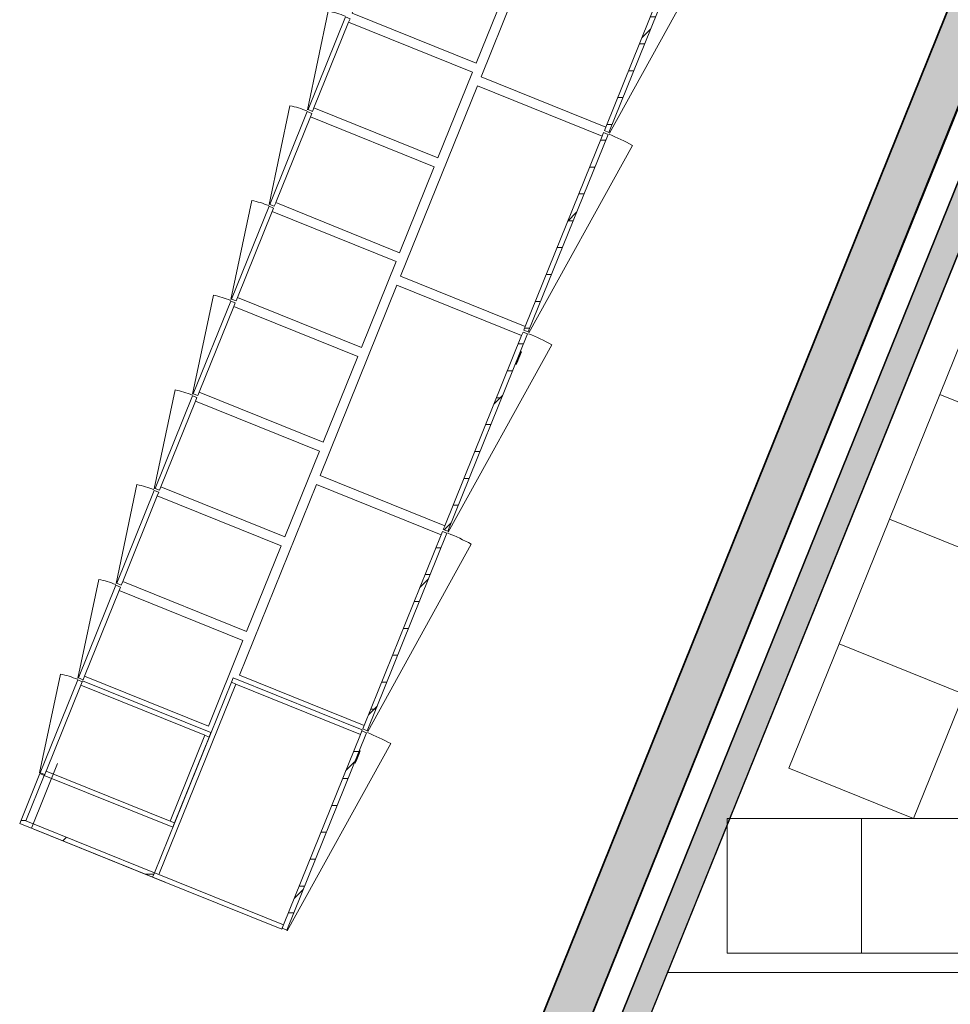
# Model space of a CAD drawing. Header units: millimetres. Extents: x -526411 to -400573, y 47353 to 130199.
# Tile 375 of 543: x -471071 to -467610, y 102905 to 106568. Entities that reach past the tile are written whole.
import ezdxf

# ---------------------------------------------------------------- set-up
doc = ezdxf.new("R2010")
doc.units = ezdxf.units.MM
for name, color, linetype, lineweight in [('01_ALGEMEEN', 7, 'Continuous', 18), ('A-DETL-THIN', 151, 'Continuous', 18), ('A-FLOR', 192, 'Continuous', 18), ('A-GENM', 13, 'Continuous', 18), ('m-pg-03_AI_dwg', 8, 'Continuous', 18), ('Q-CASE', 31, 'Continuous', 18)]:
    doc.layers.add(name, color=color, linetype=linetype, lineweight=lineweight)

# ---------------------------------------------------------------- blocks, each defined once
blk = doc.blocks.new('73_KA_lockers_garderobe_02_bwdl_B  - Type-1426627-3e Verdieping - Percelen telling LI')
at = {"layer": 'Q-CASE'}
h = blk.add_hatch(dxfattribs=at)
h.set_pattern_fill('FP_1', color=256, style=0, pattern_type=2)
h.set_pattern_definition([(291.989, (74261.64, -475051.89), (185.45115, 74.88572), []), (336.989, (74261.6, -475051.9), (625.4526, 1472.6877), [])])
h.paths.add_polyline_path([(-6080, 0), (-6062, 0), (-6062, 515), (-5879.9, 515), (-5879.9, 533), (-6080, 533), (-6080, 44.6)], flags=0)
for p, q in [((-6080, 533), (-6080, 0)), ((-5879.9, 533), (-6080, 533)), ((-6062, 0), (-6062, 515)), ((-6062, 515), (-5880, 515)), ((-5879.9, 515), (-5879.9, 533))]:
    blk.add_line(p, q, dxfattribs=at)
blk = doc.blocks.new('73_KA_lockerkast standaard - lockerkast-3156763-3e Verdieping - Percelen telling LI')
at = {"layer": 'Q-CASE'}
for p, q in [((-190, 140), (-190, 655)), ((-190, 655), (-186, 655)), ((186, 655), (190, 655)), ((190, 655), (190, 140)), ((-172, 140), (-172, 158)), ((-172, 158), (-172, 140)), ((172, 158), (172, 140)), ((172, 140), (172, 158)), ((-172, 140), (-190, 140)), ((172, 140), (-172, 140)), ((190, 140), (172, 140))]:
    blk.add_line(p, q, dxfattribs=at)
blk = doc.blocks.new('73_KA_ deur _slot beneden - lockerdeur met postvak onder-2055580-3e Verdieping - Percelen telling LI')
at = {"layer": 'Q-CASE'}
for p, q in [((-188, 299), (182.2, 364.8)), ((-186, 297), (186, 297)), ((-186, 297), (-186, 279)), ((186, 297), (186, 279)), ((-172, 279), (-186, 279)), ((186, 279), (172, 279))]:
    blk.add_line(p, q, dxfattribs=at)
blk.add_arc((-188, 299), 376, 360, 10.0769, dxfattribs=at)
blk = doc.blocks.new('73_KA_plank - Type-2159405-3e Verdieping - Percelen telling LI')
at = {"layer": 'Q-CASE'}
for p, q in [((172, 248.5), (-172, 248.5)), ((-172, 248.5), (-172, -248.5)), ((172, -248.5), (172, 248.5)), ((-172, -248.5), (172, -248.5))]:
    blk.add_line(p, q, dxfattribs=at)
blk = doc.blocks.new('73_KA_lockerkast standaard - hoge kast-1095445-3e Verdieping - Percelen telling LI')
at = {"layer": 'Q-CASE'}
for p, q in [((-382, -140), (-400, -140)), ((-400, -140), (-400, -658)), ((-382, -140), (-382, -158)), ((382, -140), (-382, -140)), ((-382, -158), (-382, -140)), ((382, -158), (382, -140)), ((400, -140), (382, -140)), ((382, -140), (382, -158)), ((400, -658), (400, -140)), ((-400, -658), (-382, -658)), ((382, -658), (400, -658))]:
    blk.add_line(p, q, dxfattribs=at)
blk = doc.blocks.new('73_KA_plank - Type-1212107-3e Verdieping - Percelen telling LI')
at = {"layer": 'Q-CASE'}
for p, q in [((382, 250), (-382, 250)), ((-382, 250), (-382, -250)), ((382, -250), (382, 250)), ((-382, -250), (382, -250))]:
    blk.add_line(p, q, dxfattribs=at)
blk = doc.blocks.new('73_KA_ deur - hoge deur-1098067-3e Verdieping - Percelen telling LI')
at = {"layer": 'Q-CASE'}
h = blk.add_hatch(dxfattribs=at)
h.set_pattern_fill('FP_2', color=256, style=0, pattern_type=2)
h.set_pattern_definition([(336.989, (79941.64, -474812.89), (78.18157, 184.085964), []), (291.989, (79941.64, -474812.89), (92.725576, 37.442858), [])])
h.paths.add_polyline_path([(-396, -297), (396, -297), (396, -279), (-396, -279)], flags=0)
for p, q in [((-382, -279), (-396, -279)), ((-396, -279), (-396, -297)), ((396, -279), (382, -279)), ((396, -297), (396, -279)), ((-398, -300), (392.2, -395.9)), ((-396, -297), (396, -297))]:
    blk.add_line(p, q, dxfattribs=at)
blk.add_arc((-398, -300), 796, 353.079, 0, dxfattribs=at)
blk = doc.blocks.new('73_KA_komgreep - dia 50-706921-3e Verdieping - Percelen telling LI')
at = {"layer": 'A-GENM'}
for p, q in [((-469825.6, 103802.8), (-469806.9, 103849.2)), ((-469808.4, 103845.5), (-469824.1, 103806.5)), ((-469822.9, 103801.7), (-469804.1, 103848.1)), ((-469804.1, 103848.1), (-469822.9, 103801.7)), ((-469807.1, 103840.6), (-469819.9, 103809.1)), ((-469819.9, 103809.1), (-469807.1, 103840.6)), ((-469808.7, 103844.8), (-469808.4, 103845.5)), ((-469806.9, 103849.2), (-469808.2, 103846.1)), ((-469804.1, 103848.1), (-469806.9, 103849.2)), ((-469824.4, 103805.9), (-469825.6, 103802.8)), ((-469825.6, 103802.8), (-469822.9, 103801.7)), ((-469824.1, 103806.5), (-469823.9, 103807.2))]:
    blk.add_line(p, q, dxfattribs=at)
blk = doc.blocks.new('73_KA_ deur - hoge deur-V2-3e Verdieping - Percelen telling LI')
at = {"layer": 'Q-CASE'}
h = blk.add_hatch(dxfattribs=at)
h.set_pattern_fill('FP_3', color=256, style=0, pattern_type=2)
h.set_pattern_definition([(336.989, (79141.64, -474812.89), (78.18157, 184.085964), []), (291.989, (79141.64, -474812.89), (92.725576, 37.442858), [])])
h.paths.add_polyline_path([(-396, -297), (396, -297), (396, -279), (-396, -279)], flags=0)
for p, q in [((-382, -279), (-396, -279)), ((-396, -279), (-396, -297)), ((396, -279), (382, -279)), ((396, -297), (396, -279)), ((-398, -300), (392.2, -395.9)), ((-396, -297), (396, -297))]:
    blk.add_line(p, q, dxfattribs=at)
blk.add_arc((-398, -300), 796, 353.079, 0, dxfattribs=at)
blk = doc.blocks.new('73_KA_ deur - hoge deur-V3-3e Verdieping - Percelen telling LI')
at = {"layer": 'Q-CASE'}
h = blk.add_hatch(dxfattribs=at)
h.set_pattern_fill('FP_4', color=256, style=0, pattern_type=2)
h.set_pattern_definition([(336.989, (78341.64, -474812.89), (78.18157, 184.085964), []), (291.989, (78341.64, -474812.89), (92.725576, 37.442858), [])])
h.paths.add_polyline_path([(-396, -297), (396, -297), (396, -279), (-396, -279)], flags=0)
for p, q in [((-382, -279), (-396, -279)), ((-396, -279), (-396, -297)), ((396, -279), (382, -279)), ((396, -297), (396, -279)), ((-398, -300), (392.2, -395.9)), ((-396, -297), (396, -297))]:
    blk.add_line(p, q, dxfattribs=at)
blk.add_arc((-398, -300), 796, 353.079, 0, dxfattribs=at)
blk = doc.blocks.new('73_KA_ deur - hoge deur-V4-3e Verdieping - Percelen telling LI')
at = {"layer": 'Q-CASE'}
h = blk.add_hatch(dxfattribs=at)
h.set_pattern_fill('FP_5', color=256, style=0, pattern_type=2)
h.set_pattern_definition([(336.989, (77541.64, -474812.89), (78.18157, 184.085964), []), (291.989, (77541.64, -474812.89), (92.725576, 37.442858), [])])
h.paths.add_polyline_path([(-396, -297), (396, -297), (396, -279), (-396, -279)], flags=0)
for p, q in [((-382, -279), (-396, -279)), ((-396, -279), (-396, -297)), ((396, -279), (382, -279)), ((396, -297), (396, -279)), ((-398, -300), (392.2, -395.9)), ((-396, -297), (396, -297))]:
    blk.add_line(p, q, dxfattribs=at)
blk.add_arc((-398, -300), 796, 353.079, 0, dxfattribs=at)
blk = doc.blocks.new('73_KA_ deur - hoge deur-V5-3e Verdieping - Percelen telling LI')
at = {"layer": 'Q-CASE'}
h = blk.add_hatch(dxfattribs=at)
h.set_pattern_fill('FP_6', color=256, style=0, pattern_type=2)
h.set_pattern_definition([(336.989, (76741.64, -474812.89), (78.18157, 184.085964), []), (291.989, (76741.64, -474812.89), (92.725576, 37.442858), [])])
h.paths.add_polyline_path([(-396, -297), (396, -297), (396, -279), (-396, -279)], flags=0)
for p, q in [((-382, -279), (-396, -279)), ((-396, -279), (-396, -297)), ((396, -279), (382, -279)), ((396, -297), (396, -279)), ((-398, -300), (392.2, -395.9)), ((-396, -297), (396, -297))]:
    blk.add_line(p, q, dxfattribs=at)
blk.add_arc((-398, -300), 796, 353.079, 0, dxfattribs=at)
blk = doc.blocks.new('m-pg-03_AI_dwg_block 373-639341-3e Verdieping - Percelen telling LI')
at = {"layer": '01_ALGEMEEN', "color": 253, "lineweight": 25}
blk.add_line((278.96, 1796.53), (-133.46, 775.76), dxfattribs=at)
blk = doc.blocks.new('m-pg-03_AI_dwg_block 374-639342-3e Verdieping - Percelen telling LI')
at = {"layer": '01_ALGEMEEN', "color": 253, "lineweight": 25}
blk.add_line((273.1, 1794.05), (-138.32, 775.76), dxfattribs=at)
blk = doc.blocks.new('m-pg-03_AI_dwg_block 376-639344-3e Verdieping - Percelen telling LI')
at = {"layer": '01_ALGEMEEN', "color": 253, "lineweight": 25}
blk.add_line((34.57, 1237.4), (-151.51, 775.76), dxfattribs=at)
blk = doc.blocks.new('m-pg-03_AI_dwg_block 689-639657-3e Verdieping - Percelen telling LI')
at = {"layer": '01_ALGEMEEN', "color": 253, "lineweight": 25}
blk.add_line((-32.39, 1050.79), (-143.25, 775.76), dxfattribs=at)
blk = doc.blocks.new('m-pg-03_AI_dwg_block 1403-640371-3e Verdieping - Percelen telling LI')
at = {"layer": '01_ALGEMEEN', "color": 253, "lineweight": 25}
blk.add_line((-138.32, 775.76), (273.08, 1794.05), dxfattribs=at)
at = {"layer": '01_ALGEMEEN', "color": 253, "lineweight": 25, "flags": 128}
blk.add_lwpolyline([(273.08, 1794.05), (278.94, 1796.54), (-133.46, 775.76)], dxfattribs=at)
blk = doc.blocks.new('m-pg-03_AI_dwg_block 1404-640372-3e Verdieping - Percelen telling LI')
at = {"layer": '01_ALGEMEEN'}
blk.add_hatch(color=10, dxfattribs=at).paths.add_polyline_path([(-169.23, 687.24), (278.94, 1796.54), (273.08, 1794.05), (-171.71, 693.1)], flags=0)
at = {"layer": '01_ALGEMEEN', "color": 133}
blk.add_line((-138.32, 775.76), (273.08, 1794.05), dxfattribs=at)
at = {"layer": '01_ALGEMEEN', "color": 133, "flags": 128}
blk.add_lwpolyline([(273.08, 1794.05), (278.94, 1796.54), (-133.46, 775.76)], dxfattribs=at)
blk = doc.blocks.new('m-pg-03_AI_dwg_block 1405-640373-3e Verdieping - Percelen telling LI')
at = {"layer": '01_ALGEMEEN', "color": 213, "lineweight": 13}
blk.add_line((278.94, 1796.54), (-133.46, 775.76), dxfattribs=at)
blk = doc.blocks.new('m-pg-03_AI_dwg_block 1406-640374-3e Verdieping - Percelen telling LI')
at = {"layer": '01_ALGEMEEN', "color": 213, "lineweight": 13}
blk.add_line((-138.32, 775.76), (273.08, 1794.05), dxfattribs=at)
blk = doc.blocks.new('m-pg-03_AI_dwg_block 1407-640375-3e Verdieping - Percelen telling LI')
at = {"layer": '01_ALGEMEEN', "color": 133}
blk.add_line((278.94, 1796.54), (-133.46, 775.76), dxfattribs=at)
blk = doc.blocks.new('m-pg-03_AI_dwg_block 1408-640376-3e Verdieping - Percelen telling LI')
at = {"layer": '01_ALGEMEEN', "color": 133}
blk.add_line((-138.32, 775.76), (273.08, 1794.05), dxfattribs=at)
blk = doc.blocks.new('m-pg-03_AI_dwg_block 1593-640561-3e Verdieping - Percelen telling LI')
at = {"layer": '01_ALGEMEEN', "color": 53, "lineweight": 35}
for p, q in [((160.35, 1528.96), (-143.25, 775.76)), ((-151.51, 775.76), (34.63, 1237.54))]:
    blk.add_line(p, q, dxfattribs=at)
blk = doc.blocks.new('m-pg-03_AI_dwg_block 1594-640562-3e Verdieping - Percelen telling LI')
at = {"layer": '01_ALGEMEEN'}
h = blk.add_hatch(color=10, dxfattribs=at)
h.paths.add_polyline_path([(-174.21, 698.97), (38.93, 1227.73), (38.93, 1248.21), (-181.31, 701.83), (-174.26, 698.99)], flags=0)
h.paths.add_polyline_path([(38.93, 1227.73), (160.35, 1528.96), (153.25, 1531.82), (38.93, 1248.21)], flags=0)
at = {"layer": '01_ALGEMEEN', "color": 133}
blk.add_line((-151.51, 775.76), (34.63, 1237.54), dxfattribs=at)
at = {"layer": '01_ALGEMEEN', "color": 133, "flags": 128}
blk.add_lwpolyline([(153.25, 1531.82), (160.35, 1528.96), (-143.25, 775.76)], dxfattribs=at)
blk = doc.blocks.new('m-pg-03_AI_dwg_block 1595-640563-3e Verdieping - Percelen telling LI')
at = {"layer": '01_ALGEMEEN', "color": 133}
blk.add_line((160.35, 1528.96), (-143.25, 775.76), dxfattribs=at)
blk = doc.blocks.new('m-pg-03_AI_dwg_block 1596-640564-3e Verdieping - Percelen telling LI')
at = {"layer": '01_ALGEMEEN', "color": 133}
blk.add_line((-151.51, 775.76), (34.63, 1237.54), dxfattribs=at)
blk = doc.blocks.new('m-pg-03_AI_dwg_block 2133-641100-3e Verdieping - Percelen telling LI')
at = {"layer": '01_ALGEMEEN', "color": 133, "flags": 128}
blk.add_lwpolyline([(93.24, 1336.87), (1303.94, 1336.87), (1303.94, 790.07), (-127.68, 790.07)], dxfattribs=at)
blk = doc.blocks.new('m-pg-03_AI_dwg_block 2005-641148-3e Verdieping - Percelen telling LI')
blk.add_blockref('m-pg-03_AI_dwg_block 2133-641100-3e Verdieping - Percelen telling LI', (0, 0))
blk = doc.blocks.new('m-pg-03_AI_dwg_block 2-641149-3e Verdieping - Percelen telling LI')
for name in ['m-pg-03_AI_dwg_block 1403-640371-3e Verdieping - Percelen telling LI', 'm-pg-03_AI_dwg_block 1404-640372-3e Verdieping - Percelen telling LI', 'm-pg-03_AI_dwg_block 1405-640373-3e Verdieping - Percelen telling LI', 'm-pg-03_AI_dwg_block 1407-640375-3e Verdieping - Percelen telling LI', 'm-pg-03_AI_dwg_block 373-639341-3e Verdieping - Percelen telling LI', 'm-pg-03_AI_dwg_block 374-639342-3e Verdieping - Percelen telling LI', 'm-pg-03_AI_dwg_block 1406-640374-3e Verdieping - Percelen telling LI', 'm-pg-03_AI_dwg_block 1408-640376-3e Verdieping - Percelen telling LI', 'm-pg-03_AI_dwg_block 2005-641148-3e Verdieping - Percelen telling LI', 'm-pg-03_AI_dwg_block 376-639344-3e Verdieping - Percelen telling LI', 'm-pg-03_AI_dwg_block 1593-640561-3e Verdieping - Percelen telling LI', 'm-pg-03_AI_dwg_block 1594-640562-3e Verdieping - Percelen telling LI', 'm-pg-03_AI_dwg_block 1596-640564-3e Verdieping - Percelen telling LI', 'm-pg-03_AI_dwg_block 1595-640563-3e Verdieping - Percelen telling LI', 'm-pg-03_AI_dwg_block 689-639657-3e Verdieping - Percelen telling LI']:
    blk.add_blockref(name, (0, 0))
blk = doc.blocks.new('m-pg-03_AI_dwg_block 3631-642599-3e Verdieping - Percelen telling LI')
at = {"layer": '01_ALGEMEEN', "color": 9, "lineweight": 9, "flags": 128}
blk.add_lwpolyline([(-72.66, 815.86), (-95.17, 815.86), (-95.17, 793.35), (-72.66, 793.35)], close=True, dxfattribs=at)
blk = doc.blocks.new('m-pg-03_AI_dwg_block 3630-642600-3e Verdieping - Percelen telling LI')
blk.add_blockref('m-pg-03_AI_dwg_block 3631-642599-3e Verdieping - Percelen telling LI', (0, 0))
blk = doc.blocks.new('m-pg-03_AI_dwg_block 3633-642601-3e Verdieping - Percelen telling LI')
at = {"layer": '01_ALGEMEEN', "color": 9, "lineweight": 9, "flags": 128}
blk.add_lwpolyline([(-95.17, 815.86), (-117.69, 815.86), (-117.69, 793.35), (-95.17, 793.35)], close=True, dxfattribs=at)
blk = doc.blocks.new('m-pg-03_AI_dwg_block 3632-642602-3e Verdieping - Percelen telling LI')
blk.add_blockref('m-pg-03_AI_dwg_block 3633-642601-3e Verdieping - Percelen telling LI', (0, 0))
blk = doc.blocks.new('m-pg-03_AI_dwg_block 4547-643515-3e Verdieping - Percelen telling LI')
at = {"layer": '01_ALGEMEEN', "color": 9, "lineweight": 9, "flags": 128}
blk.add_lwpolyline([(-52.76, 899.38), (-73.64, 907.81), (-82.07, 886.93), (-61.19, 878.5)], close=True, dxfattribs=at)
blk = doc.blocks.new('m-pg-03_AI_dwg_block 4546-643516-3e Verdieping - Percelen telling LI')
blk.add_blockref('m-pg-03_AI_dwg_block 4547-643515-3e Verdieping - Percelen telling LI', (0, 0))
blk = doc.blocks.new('m-pg-03_AI_dwg_block 4549-643517-3e Verdieping - Percelen telling LI')
at = {"layer": '01_ALGEMEEN', "color": 9, "lineweight": 9, "flags": 128}
blk.add_lwpolyline([(-61.19, 878.5), (-82.07, 886.93), (-90.5, 866.05), (-69.62, 857.62)], close=True, dxfattribs=at)
blk = doc.blocks.new('m-pg-03_AI_dwg_block 4548-643518-3e Verdieping - Percelen telling LI')
blk.add_blockref('m-pg-03_AI_dwg_block 4549-643517-3e Verdieping - Percelen telling LI', (0, 0))
blk = doc.blocks.new('m-pg-03_AI_dwg_block 4551-643519-3e Verdieping - Percelen telling LI')
at = {"layer": '01_ALGEMEEN', "color": 9, "lineweight": 9, "flags": 128}
blk.add_lwpolyline([(-69.62, 857.62), (-90.5, 866.05), (-98.92, 845.17), (-78.04, 836.74)], close=True, dxfattribs=at)
blk = doc.blocks.new('m-pg-03_AI_dwg_block 4550-643520-3e Verdieping - Percelen telling LI')
blk.add_blockref('m-pg-03_AI_dwg_block 4551-643519-3e Verdieping - Percelen telling LI', (0, 0))
blk = doc.blocks.new('m-pg-03_AI_dwg_block 4553-643521-3e Verdieping - Percelen telling LI')
at = {"layer": '01_ALGEMEEN', "color": 9, "lineweight": 9, "flags": 128}
blk.add_lwpolyline([(-78.04, 836.74), (-98.92, 845.17), (-107.35, 824.29), (-86.47, 815.86)], close=True, dxfattribs=at)
blk = doc.blocks.new('m-pg-03_AI_dwg_block 4552-643522-3e Verdieping - Percelen telling LI')
blk.add_blockref('m-pg-03_AI_dwg_block 4553-643521-3e Verdieping - Percelen telling LI', (0, 0))
blk = doc.blocks.new('m-pg-03_AI_dwg-638970-3e Verdieping - Percelen telling LI')
for name in ['m-pg-03_AI_dwg_block 2-641149-3e Verdieping - Percelen telling LI', 'm-pg-03_AI_dwg_block 4546-643516-3e Verdieping - Percelen telling LI', 'm-pg-03_AI_dwg_block 4548-643518-3e Verdieping - Percelen telling LI', 'm-pg-03_AI_dwg_block 4550-643520-3e Verdieping - Percelen telling LI', 'm-pg-03_AI_dwg_block 4552-643522-3e Verdieping - Percelen telling LI', 'm-pg-03_AI_dwg_block 3632-642602-3e Verdieping - Percelen telling LI', 'm-pg-03_AI_dwg_block 3630-642600-3e Verdieping - Percelen telling LI']:
    blk.add_blockref(name, (0, 0))

msp = doc.modelspace()

# ---------------------------------------------------------------- linework, layer by layer
at = {"layer": 'A-DETL-THIN'}
for p, q in [((-471027, 103560), (-470929.6, 103801.1)), ((-470530, 103359.3), (-471027, 103560))]:
    msp.add_line(p, q, dxfattribs=at)
at = {"layer": 'A-FLOR'}
msp.add_line((-469771.9, 100815.2), (-460765.7, 123099.9), dxfattribs=at)

# ---------------------------------------------------------------- block references
at = {"layer": 'A-GENM'}
for p in [(599.1, 1483.6), (0, 0)]:
    msp.add_blockref('73_KA_komgreep - dia 50-706921-3e Verdieping - Percelen telling LI', p, dxfattribs=at)
at = {"layer": 'm-pg-03_AI_dwg', "color": 133, "xscale": 22.2068924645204, "yscale": 22.2068924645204, "zscale": 22.2068924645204}
msp.add_blockref('m-pg-03_AI_dwg-638970-3e Verdieping - Percelen telling LI', (-465826.5, 85478), dxfattribs=at)
at = {"layer": 'Q-CASE'}
for name, p, rotation in [('73_KA_plank - Type-1212107-3e Verdieping - Percelen telling LI', (-468979.9, 106615.8), 68.01072718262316), ('73_KA_plank - Type-2159405-3e Verdieping - Percelen telling LI', (-469539.1, 106658.3), 68.01072718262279), ('73_KA_ deur - hoge deur-V5-3e Verdieping - Percelen telling LI', (-469006.7, 106626.6), 68.01072718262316), ('73_KA_ deur _slot beneden - lockerdeur met postvak onder-2055580-3e Verdieping - Percelen telling LI', (-469653.1, 106294.5), 68.01072718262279), ('73_KA_plank - Type-2159405-3e Verdieping - Percelen telling LI', (-469681.4, 106305.9), 68.01072718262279), ('73_KA_plank - Type-1212107-3e Verdieping - Percelen telling LI', (-469279.4, 105874), 68.01072718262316), ('73_KA_ deur _slot beneden - lockerdeur met postvak onder-2055580-3e Verdieping - Percelen telling LI', (-469795.4, 105942.1), 68.01072718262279), ('73_KA_plank - Type-2159405-3e Verdieping - Percelen telling LI', (-469823.7, 105953.6), 68.01072718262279), ('73_KA_ deur - hoge deur-V4-3e Verdieping - Percelen telling LI', (-469306.3, 105884.8), 68.01072718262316), ('73_KA_ deur _slot beneden - lockerdeur met postvak onder-2055580-3e Verdieping - Percelen telling LI', (-469937.7, 105589.8), 68.01072718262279), ('73_KA_plank - Type-2159405-3e Verdieping - Percelen telling LI', (-469966, 105601.2), 68.01072718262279), ('73_KA_plank - Type-1212107-3e Verdieping - Percelen telling LI', (-469578.9, 105132.2), 68.01072718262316), ('73_KA_ deur _slot beneden - lockerdeur met postvak onder-2055580-3e Verdieping - Percelen telling LI', (-470080, 105237.4), 68.01072718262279), ('73_KA_plank - Type-2159405-3e Verdieping - Percelen telling LI', (-470108.3, 105248.8), 68.01072718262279), ('73_KA_ deur - hoge deur-V3-3e Verdieping - Percelen telling LI', (-469605.8, 105143), 68.01072718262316), ('73_KA_ deur _slot beneden - lockerdeur met postvak onder-2055580-3e Verdieping - Percelen telling LI', (-470222.3, 104885.1), 68.01072718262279), ('73_KA_plank - Type-2159405-3e Verdieping - Percelen telling LI', (-470250.5, 104896.5), 68.01072718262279), ('73_KA_ deur _slot beneden - lockerdeur met postvak onder-2055580-3e Verdieping - Percelen telling LI', (-470364.5, 104532.7), 68.01072718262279), ('73_KA_plank - Type-1212107-3e Verdieping - Percelen telling LI', (-469878.5, 104390.4), 68.01072718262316), ('73_KA_plank - Type-2159405-3e Verdieping - Percelen telling LI', (-470392.8, 104544.1), 68.01072718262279), ('73_KA_ deur - hoge deur-V2-3e Verdieping - Percelen telling LI', (-469905.4, 104401.2), 68.01072718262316), ('73_KA_ deur _slot beneden - lockerdeur met postvak onder-2055580-3e Verdieping - Percelen telling LI', (-470506.8, 104180.3), 68.01072718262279), ('73_KA_plank - Type-2159405-3e Verdieping - Percelen telling LI', (-470535.1, 104191.8), 68.01072718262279), ('73_KA_ deur _slot beneden - lockerdeur met postvak onder-2055580-3e Verdieping - Percelen telling LI', (-470649.1, 103828), 68.01072718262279), ('73_KA_lockerkast standaard - lockerkast-3156763-3e Verdieping - Percelen telling LI', (-470300.5, 103687.2), 68.01072718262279), ('73_KA_plank - Type-2159405-3e Verdieping - Percelen telling LI', (-470677.4, 103839.4), 68.01072718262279), ('73_KA_lockerkast standaard - hoge kast-1095445-3e Verdieping - Percelen telling LI', (-470556.4, 103801.3), 68.01072718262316), ('73_KA_plank - Type-1212107-3e Verdieping - Percelen telling LI', (-470178, 103648.6), 68.01072718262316), ('73_KA_ deur - hoge deur-1098067-3e Verdieping - Percelen telling LI', (-470204.9, 103659.4), 68.01072718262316), ('73_KA_lockers_garderobe_02_bwdl_B  - Type-1426627-3e Verdieping - Percelen telling LI', (-468299.8, 109015.7), 68.01072718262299)]:
    msp.add_blockref(name, p, dxfattribs=dict(at, rotation=rotation))

doc.saveas('drawing.dxf')
